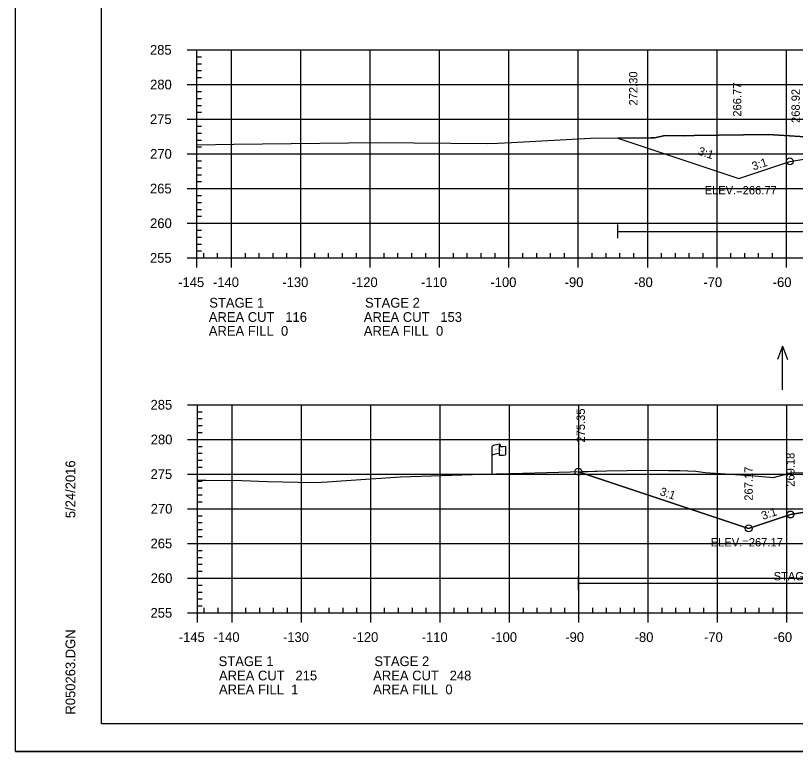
# Model space of a CAD drawing. Extents: x 1365647 to 1367999, y 387113 to 400173.
# Drawn here: x 1365723.7 to 1365836.1, y 388866.1 to 388972.2 of the extents above; entities that cross this region are included whole.
import ezdxf

# ---------------------------------------------------------------- set-up
doc = ezdxf.new("R2010")
doc.units = 0
for name, color, linetype in [('E_Existing ROW', 7, 'Continuous'), ('R_Axis', 7, 'Continuous'), ('R_Axis Annot', 7, 'Continuous'), ('R_Border', 7, 'Continuous'), ('R_Border Notes', 7, 'Continuous'), ('R_Contours', 7, 'Continuous'), ('R_Exist Surface', 7, 'Continuous'), ('R_Fin Surface', 7, 'Continuous'), ('R_Fin Surface Annot', 7, 'Continuous'), ('R_Grid', 7, 'Continuous'), ('R_No Plot', 7, 'Continuous'), ('R_Proposed Const Limits', 7, 'Continuous'), ('R_Water', 7, 'Continuous'), ('R_Water Annot', 7, 'Continuous')]:
    doc.layers.add(name, color=color, linetype=linetype)

msp = doc.modelspace()

# ---------------------------------------------------------------- linework, layer by layer
at = {"layer": 'E_Existing ROW'}
for p, q in [((1365793.55, 388910.29), (1365793.55, 388910.05)), ((1365792.38, 388906.09), (1365792.38, 388910.04)), ((1365793.38, 388910.14), (1365793.38, 388910.12)), ((1365793.38, 388910.12), (1365793.38, 388908.9)), ((1365794.31, 388910.1), (1365794.31, 388908.86))]:
    msp.add_line(p, q, dxfattribs=at)
for centre, radius, start, end in [((1365793.47, 388910.29), 0.0783, 263.0712, 93.9564), ((1365793.46, 388910.14), 0.078, 88.6458, 274.2828), ((1365793.46, 388908.9), 0.0783, 180, 273.9564)]:
    msp.add_arc(centre, radius, start, end, dxfattribs=at)
for centre, major_axis, ratio, start_param, end_param in [((1365793.97, 388910.09), (-1.58, -0.04), 0.19887, 5.030368, 6.283185), ((1365794.67, 388910.2), (-1.23, -0.13), 0.052933, 0.159456, 1.268315), ((1365793.96, 388908.77), (-1.58, -0.04), 0.19887, 5.083035, 6.194897), ((1365794.67, 388908.96), (-1.23, -0.13), 0.052933, 0.159456, 1.268315)]:
    msp.add_ellipse(centre, major_axis=major_axis, ratio=ratio, start_param=start_param, end_param=end_param, dxfattribs=at)
at = {"layer": 'R_Axis'}
for p, q in [((1365748.41, 388967.25), (1365749.81, 388967.25)), ((1365749.81, 388937.25), (1365749.81, 388967.25)), ((1365749.81, 388966.25), (1365750.51, 388966.25)), ((1365749.81, 388965.25), (1365750.51, 388965.25)), ((1365749.81, 388964.25), (1365750.51, 388964.25)), ((1365749.81, 388963.25), (1365750.51, 388963.25)), ((1365748.41, 388962.25), (1365749.81, 388962.25)), ((1365749.81, 388961.25), (1365750.51, 388961.25)), ((1365749.81, 388960.25), (1365750.51, 388960.25)), ((1365749.81, 388959.25), (1365750.51, 388959.25)), ((1365749.81, 388958.25), (1365750.51, 388958.25)), ((1365748.41, 388957.25), (1365749.81, 388957.25)), ((1365749.81, 388956.25), (1365750.51, 388956.25)), ((1365749.81, 388955.25), (1365750.51, 388955.25)), ((1365749.81, 388954.25), (1365750.51, 388954.25)), ((1365749.81, 388953.25), (1365750.51, 388953.25)), ((1365748.41, 388952.25), (1365749.81, 388952.25)), ((1365749.81, 388951.25), (1365750.51, 388951.25)), ((1365749.81, 388950.25), (1365750.51, 388950.25)), ((1365749.81, 388949.25), (1365750.51, 388949.25)), ((1365749.81, 388948.25), (1365750.51, 388948.25)), ((1365748.41, 388947.25), (1365749.81, 388947.25)), ((1365749.81, 388946.25), (1365750.51, 388946.25)), ((1365749.81, 388945.25), (1365750.51, 388945.25)), ((1365749.81, 388944.25), (1365750.51, 388944.25)), ((1365749.81, 388943.25), (1365750.51, 388943.25)), ((1365748.41, 388942.25), (1365749.81, 388942.25)), ((1365749.81, 388941.25), (1365750.51, 388941.25)), ((1365749.81, 388940.25), (1365750.51, 388940.25)), ((1365749.81, 388939.25), (1365750.51, 388939.25)), ((1365748.41, 388937.25), (1365749.81, 388937.25)), ((1365749.81, 388938.25), (1365750.51, 388938.25)), ((1365749.81, 388937.25), (1365749.81, 388937.95)), ((1365749.81, 388937.25), (1366039.81, 388937.25)), ((1365749.81, 388935.85), (1365749.81, 388937.25)), ((1365750.81, 388937.25), (1365750.81, 388937.95)), ((1365752.81, 388937.25), (1365752.81, 388937.95)), ((1365754.81, 388935.85), (1365754.81, 388937.25)), ((1365756.81, 388937.25), (1365756.81, 388937.95)), ((1365758.81, 388937.25), (1365758.81, 388937.95)), ((1365760.81, 388937.25), (1365760.81, 388937.95)), ((1365762.81, 388937.25), (1365762.81, 388937.95)), ((1365764.81, 388935.85), (1365764.81, 388937.25)), ((1365766.81, 388937.25), (1365766.81, 388937.95)), ((1365768.81, 388937.25), (1365768.81, 388937.95)), ((1365770.81, 388937.25), (1365770.81, 388937.95)), ((1365772.81, 388937.25), (1365772.81, 388937.95)), ((1365774.81, 388935.85), (1365774.81, 388937.25)), ((1365776.81, 388937.25), (1365776.81, 388937.95)), ((1365778.81, 388937.25), (1365778.81, 388937.95)), ((1365780.81, 388937.25), (1365780.81, 388937.95)), ((1365782.81, 388937.25), (1365782.81, 388937.95)), ((1365784.81, 388935.85), (1365784.81, 388937.25)), ((1365786.81, 388937.25), (1365786.81, 388937.95)), ((1365788.81, 388937.25), (1365788.81, 388937.95)), ((1365790.81, 388937.25), (1365790.81, 388937.95)), ((1365792.81, 388937.25), (1365792.81, 388937.95)), ((1365794.81, 388935.85), (1365794.81, 388937.25)), ((1365796.81, 388937.25), (1365796.81, 388937.95)), ((1365798.81, 388937.25), (1365798.81, 388937.95)), ((1365800.81, 388937.25), (1365800.81, 388937.95)), ((1365802.81, 388937.25), (1365802.81, 388937.95)), ((1365804.81, 388935.85), (1365804.81, 388937.25)), ((1365806.81, 388937.25), (1365806.81, 388937.95)), ((1365808.81, 388937.25), (1365808.81, 388937.95)), ((1365810.81, 388937.25), (1365810.81, 388937.95)), ((1365812.81, 388937.25), (1365812.81, 388937.95)), ((1365814.81, 388935.85), (1365814.81, 388937.25)), ((1365816.81, 388937.25), (1365816.81, 388937.95)), ((1365818.81, 388937.25), (1365818.81, 388937.95)), ((1365820.81, 388937.25), (1365820.81, 388937.95)), ((1365822.81, 388937.25), (1365822.81, 388937.95)), ((1365824.81, 388935.85), (1365824.81, 388937.25)), ((1365826.81, 388937.25), (1365826.81, 388937.95)), ((1365828.81, 388937.25), (1365828.81, 388937.95)), ((1365830.81, 388937.25), (1365830.81, 388937.95)), ((1365832.81, 388937.25), (1365832.81, 388937.95)), ((1365834.81, 388935.85), (1365834.81, 388937.25)), ((1365748.49, 388916.08), (1365749.89, 388916.08)), ((1365749.89, 388886.08), (1365749.89, 388916.08)), ((1365749.89, 388915.08), (1365750.59, 388915.08)), ((1365749.89, 388914.08), (1365750.59, 388914.08)), ((1365749.89, 388913.08), (1365750.59, 388913.08)), ((1365749.89, 388912.08), (1365750.59, 388912.08)), ((1365748.49, 388911.08), (1365749.89, 388911.08)), ((1365749.89, 388910.08), (1365750.59, 388910.08)), ((1365749.89, 388909.08), (1365750.59, 388909.08)), ((1365749.89, 388908.08), (1365750.59, 388908.08)), ((1365749.89, 388907.08), (1365750.59, 388907.08)), ((1365748.49, 388906.08), (1365749.89, 388906.08)), ((1365749.89, 388905.08), (1365750.59, 388905.08)), ((1365749.89, 388904.08), (1365750.59, 388904.08)), ((1365749.89, 388903.08), (1365750.59, 388903.08)), ((1365749.89, 388902.08), (1365750.59, 388902.08)), ((1365748.49, 388901.08), (1365749.89, 388901.08)), ((1365749.89, 388900.08), (1365750.59, 388900.08)), ((1365749.89, 388899.08), (1365750.59, 388899.08)), ((1365749.89, 388898.08), (1365750.59, 388898.08)), ((1365749.89, 388897.08), (1365750.59, 388897.08)), ((1365748.49, 388896.08), (1365749.89, 388896.08)), ((1365749.89, 388895.08), (1365750.59, 388895.08)), ((1365749.89, 388894.08), (1365750.59, 388894.08)), ((1365749.89, 388893.08), (1365750.59, 388893.08)), ((1365749.89, 388892.08), (1365750.59, 388892.08)), ((1365748.49, 388891.08), (1365749.89, 388891.08)), ((1365749.89, 388890.08), (1365750.59, 388890.08)), ((1365749.89, 388889.08), (1365750.59, 388889.08)), ((1365749.89, 388888.08), (1365750.59, 388888.08)), ((1365749.89, 388887.08), (1365750.59, 388887.08)), ((1365749.89, 388886.08), (1365749.89, 388886.78)), ((1365750.89, 388886.08), (1365750.89, 388886.78)), ((1365752.89, 388886.08), (1365752.89, 388886.78)), ((1365756.89, 388886.08), (1365756.89, 388886.78)), ((1365758.89, 388886.08), (1365758.89, 388886.78)), ((1365760.89, 388886.08), (1365760.89, 388886.78)), ((1365762.89, 388886.08), (1365762.89, 388886.78)), ((1365766.89, 388886.08), (1365766.89, 388886.78)), ((1365768.89, 388886.08), (1365768.89, 388886.78)), ((1365770.89, 388886.08), (1365770.89, 388886.78)), ((1365772.89, 388886.08), (1365772.89, 388886.78)), ((1365776.89, 388886.08), (1365776.89, 388886.78)), ((1365778.89, 388886.08), (1365778.89, 388886.78)), ((1365780.89, 388886.08), (1365780.89, 388886.78)), ((1365782.89, 388886.08), (1365782.89, 388886.78)), ((1365786.89, 388886.08), (1365786.89, 388886.78)), ((1365788.89, 388886.08), (1365788.89, 388886.78)), ((1365790.89, 388886.08), (1365790.89, 388886.78)), ((1365792.89, 388886.08), (1365792.89, 388886.78)), ((1365796.89, 388886.08), (1365796.89, 388886.78)), ((1365798.89, 388886.08), (1365798.89, 388886.78)), ((1365800.89, 388886.08), (1365800.89, 388886.78)), ((1365802.89, 388886.08), (1365802.89, 388886.78)), ((1365806.89, 388886.08), (1365806.89, 388886.78)), ((1365808.89, 388886.08), (1365808.89, 388886.78)), ((1365810.89, 388886.08), (1365810.89, 388886.78)), ((1365812.89, 388886.08), (1365812.89, 388886.78)), ((1365816.89, 388886.08), (1365816.89, 388886.78)), ((1365818.89, 388886.08), (1365818.89, 388886.78)), ((1365820.89, 388886.08), (1365820.89, 388886.78)), ((1365822.89, 388886.08), (1365822.89, 388886.78)), ((1365826.89, 388886.08), (1365826.89, 388886.78)), ((1365828.89, 388886.08), (1365828.89, 388886.78)), ((1365830.89, 388886.08), (1365830.89, 388886.78)), ((1365832.89, 388886.08), (1365832.89, 388886.78)), ((1365748.49, 388886.08), (1365749.89, 388886.08)), ((1365749.89, 388886.08), (1366039.89, 388886.08)), ((1365749.89, 388884.68), (1365749.89, 388886.08)), ((1365754.89, 388884.68), (1365754.89, 388886.08)), ((1365764.89, 388884.68), (1365764.89, 388886.08)), ((1365774.89, 388884.68), (1365774.89, 388886.08)), ((1365784.89, 388884.68), (1365784.89, 388886.08)), ((1365794.89, 388884.68), (1365794.89, 388886.08)), ((1365804.89, 388884.68), (1365804.89, 388886.08)), ((1365814.89, 388884.68), (1365814.89, 388886.08)), ((1365824.89, 388884.68), (1365824.89, 388886.08)), ((1365834.89, 388884.68), (1365834.89, 388886.08))]:
    msp.add_line(p, q, dxfattribs=at)
at = {"layer": 'R_Border'}
for p, q in [((1365736.09, 388870.08), (1365736.09, 389075.54)), ((1365736.09, 388870.08), (1365736.09, 388870.08)), ((1366052.27, 388870.08), (1365736.09, 388870.08))]:
    msp.add_line(p, q, dxfattribs=at)
at = {"layer": 'R_Contours'}
for points in [[(1365852.9, 388954.47), (1365852.56, 388954.44), (1365851.87, 388954.47), (1365849.37, 388954.54), (1365846.37, 388954.44), (1365844.58, 388954.32), (1365839.8, 388954.58), (1365832.2, 388955.07), (1365821.52, 388954.91), (1365820.18, 388954.83), (1365817.33, 388954.91), (1365815.78, 388954.56), (1365815.29, 388954.55), (1365810.51, 388954.54)], [(1365810.51, 388954.54), (1365827.97, 388948.72), (1365827.97, 388948.72), (1365835.3, 388951.17), (1365848.17, 388953.31), (1365848.18, 388953.31), (1365848.18, 388953.31), (1365855.24, 388954.49)], [(1365848.26, 388902.41), (1365835.38, 388900.26), (1365829.36, 388898.25), (1365804.83, 388906.43), (1365808.89, 388906.54), (1365814.81, 388906.65), (1365817.8, 388906.61), (1365819.43, 388906.59), (1365821.77, 388906.49), (1365823.12, 388906.3), (1365829.66, 388905.86), (1365832.93, 388905.61), (1365833.43, 388905.74), (1365835.61, 388906.25), (1365837.8, 388906.31)]]:
    msp.add_lwpolyline(points, dxfattribs=at)
at = {"layer": 'R_Exist Surface'}
for points in [[(1365749.81, 388953.56), (1365755.15, 388953.63), (1365775.82, 388953.89), (1365791.71, 388953.77), (1365793.22, 388953.81), (1365795.17, 388953.9), (1365806.55, 388954.53), (1365815.29, 388954.55), (1365815.78, 388954.56), (1365817.33, 388954.91), (1365820.18, 388954.83), (1365821.52, 388954.91), (1365832.2, 388955.07), (1365839.8, 388954.58)], [(1365749.89, 388905.2), (1365751.13, 388905.22), (1365756.3, 388905.16), (1365759.99, 388905), (1365764.44, 388904.92), (1365766.85, 388904.87), (1365768.66, 388904.98), (1365770.61, 388905.09), (1365779.19, 388905.71), (1365791, 388906.06), (1365796.82, 388906.2), (1365808.89, 388906.54), (1365814.81, 388906.65), (1365817.8, 388906.61), (1365819.43, 388906.59), (1365821.77, 388906.49), (1365823.12, 388906.3), (1365829.66, 388905.86), (1365832.93, 388905.61), (1365833.43, 388905.74), (1365835.61, 388906.25), (1365837.8, 388906.31)]]:
    msp.add_lwpolyline(points, dxfattribs=at)
at = {"layer": 'R_Fin Surface'}
for points in [[(1365810.51, 388954.54), (1365827.97, 388948.72), (1365827.97, 388948.72), (1365835.3, 388951.17), (1365848.17, 388953.31), (1365848.18, 388953.31), (1365848.18, 388953.31), (1365857.3, 388954.83), (1365863.3, 388955.07), (1365865.3, 388955.11), (1365865.31, 388955.11), (1365894.8, 388955.7), (1365894.81, 388955.7), (1365924.3, 388955.11), (1365926.3, 388955.07), (1365932.3, 388954.83), (1365932.3, 388954.83), (1365941.43, 388953.31), (1365941.43, 388953.31), (1365954.3, 388951.17), (1365954.3, 388951.17), (1365969.97, 388956.39)], [(1365804.83, 388906.43), (1365829.36, 388898.25), (1365835.38, 388900.26), (1365848.26, 388902.41), (1365857.38, 388903.93), (1365863.38, 388904.17), (1365865.38, 388904.21), (1365894.88, 388904.8), (1365924.38, 388904.21), (1365926.38, 388904.17), (1365932.38, 388903.93), (1365941.51, 388902.41), (1365954.38, 388900.26), (1365982.22, 388909.54)]]:
    msp.add_lwpolyline(points, dxfattribs=at)
at = {"layer": 'R_Grid'}
for p, q in [((1365749.81, 388967.25), (1366039.81, 388967.25)), ((1365749.81, 388937.25), (1365749.81, 388967.25)), ((1365754.81, 388937.25), (1365754.81, 388967.25)), ((1365764.81, 388937.25), (1365764.81, 388967.25)), ((1365774.81, 388937.25), (1365774.81, 388967.25)), ((1365784.81, 388937.25), (1365784.81, 388967.25)), ((1365794.81, 388937.25), (1365794.81, 388967.25)), ((1365804.81, 388937.25), (1365804.81, 388967.25)), ((1365814.81, 388937.25), (1365814.81, 388967.25)), ((1365824.81, 388937.25), (1365824.81, 388967.25)), ((1365834.81, 388937.25), (1365834.81, 388967.25)), ((1365749.81, 388962.25), (1366039.81, 388962.25)), ((1365749.81, 388957.25), (1366039.81, 388957.25)), ((1365749.81, 388952.25), (1366039.81, 388952.25)), ((1365749.81, 388947.25), (1366039.81, 388947.25)), ((1365749.81, 388942.25), (1366039.81, 388942.25)), ((1365749.81, 388937.25), (1366039.81, 388937.25)), ((1365749.89, 388916.08), (1366039.89, 388916.08)), ((1365749.89, 388886.08), (1365749.89, 388916.08)), ((1365754.89, 388886.08), (1365754.89, 388916.08)), ((1365764.89, 388886.08), (1365764.89, 388916.08)), ((1365774.89, 388886.08), (1365774.89, 388916.08)), ((1365784.89, 388886.08), (1365784.89, 388916.08)), ((1365794.89, 388886.08), (1365794.89, 388916.08)), ((1365804.89, 388886.08), (1365804.89, 388916.08)), ((1365814.89, 388886.08), (1365814.89, 388916.08)), ((1365824.89, 388886.08), (1365824.89, 388916.08)), ((1365834.89, 388886.08), (1365834.89, 388916.08)), ((1365749.89, 388911.08), (1366039.89, 388911.08)), ((1365749.89, 388906.08), (1366039.89, 388906.08)), ((1365749.89, 388901.08), (1366039.89, 388901.08)), ((1365749.89, 388896.08), (1366039.89, 388896.08)), ((1365749.89, 388891.08), (1366039.89, 388891.08)), ((1365749.89, 388886.08), (1366039.89, 388886.08))]:
    msp.add_line(p, q, dxfattribs=at)
at = {"layer": 'R_No Plot'}
msp.add_line((1365723.69, 388866.1), (1366057.03, 388866.1), dxfattribs=at)
msp.add_lwpolyline([(1365723.69, 389079.44), (1366057.03, 389079.44), (1366057.03, 388866.1), (1365723.69, 388866.1)], close=True, dxfattribs=at)
for centre in [(1365835.3, 388951.17), (1365804.83, 388906.43), (1365804.83, 388906.43), (1365835.38, 388900.26), (1365835.38, 388900.26), (1365835.38, 388900.26), (1365835.38, 388900.26), (1365835.38, 388900.26), (1365829.36, 388898.25), (1365829.36, 388898.25)]:
    msp.add_circle(centre, 0.5, dxfattribs=at)
at = {"layer": 'R_Proposed Const Limits'}
msp.add_lwpolyline([(1365829.36, 388898.25), (1365804.83, 388906.43)], dxfattribs=at)
at = {"layer": 'R_Water'}
for p, q in [((1365810.51, 388940.08), (1365810.51, 388942.08)), ((1365810.51, 388941.08), (1365883.08, 388941.08)), ((1365804.83, 388889.37), (1365804.83, 388891.37)), ((1365804.83, 388890.37), (1365883.15, 388890.37))]:
    msp.add_line(p, q, dxfattribs=at)
at = {"layer": 'R_Water Annot'}
for p, q in [((1365834.25, 388924.54), (1365833.55, 388922.61)), ((1365834.25, 388918.25), (1365834.25, 388924.54)), ((1365834.25, 388924.54), (1365834.95, 388922.61))]:
    msp.add_line(p, q, dxfattribs=at)

# ---------------------------------------------------------------- texts
at = {"layer": 'E_Existing ROW'}
for s, height, rotation, p in [('R ', 0.2, 9.9884, (1365792.9, 388909.54)), (' O', 0.2, 9.9884, (1365793.05, 388909.59)), ('W', 0.2, 351.1788, (1365793.38, 388909.42)), ('DWB 11-9-07', 0.001, 90, (1365793.55, 388910.05)), ('DWB 11-9-07', 0.001, 5.0717, (1365794.3, 388908.86)), ('DWB 11-9-07', 0.001, 90, (1365792.38, 388906.09))]:
    msp.add_text(s, height=height, rotation=rotation, dxfattribs=at).set_placement(p)
at = {"layer": 'R_Axis Annot'}
for s, p in [('285', (1365743.06, 388966.55)), ('280', (1365743.08, 388961.55)), ('275', (1365743.06, 388956.55)), ('270', (1365743.08, 388951.55)), ('265', (1365743.06, 388946.55)), ('260', (1365743.08, 388941.55)), ('255', (1365743.06, 388936.55)), ('-145', (1365747.13, 388933.05)), ('-140', (1365752.14, 388933.05)), ('-130', (1365762.14, 388933.05)), ('-120', (1365772.14, 388933.05)), ('-110', (1365782.14, 388933.05)), ('-100', (1365792.14, 388933.05)), ('-90', (1365802.84, 388933.05)), ('-80', (1365812.84, 388933.05)), ('-70', (1365822.84, 388933.05)), ('-60', (1365832.84, 388933.05)), ('STAGE 1', (1365751.61, 388930.09)), ('STAGE 2', (1365774.06, 388930.09)), ('AREA CUT   116', (1365751.54, 388928.03)), ('AREA CUT   153', (1365773.89, 388928.03)), ('AREA FILL  0', (1365751.54, 388926.03)), ('AREA FILL  0', (1365773.89, 388926.03)), ('285', (1365743.14, 388915.38)), ('280', (1365743.17, 388910.38)), ('275', (1365743.14, 388905.38)), ('270', (1365743.17, 388900.38)), ('265', (1365743.14, 388895.38)), ('260', (1365743.17, 388890.38)), ('255', (1365743.14, 388885.38)), ('-145', (1365747.21, 388881.88)), ('-140', (1365752.23, 388881.88)), ('-130', (1365762.23, 388881.88)), ('-120', (1365772.23, 388881.88)), ('-110', (1365782.23, 388881.88)), ('-100', (1365792.23, 388881.88)), ('-90', (1365802.93, 388881.88)), ('-80', (1365812.93, 388881.88)), ('-70', (1365822.93, 388881.88)), ('-60', (1365832.93, 388881.88)), ('STAGE 1', (1365752.96, 388878.4)), ('STAGE 2', (1365775.41, 388878.4)), ('AREA CUT   215', (1365753.01, 388876.34)), ('AREA CUT   248', (1365775.24, 388876.34)), ('AREA FILL  1', (1365753.01, 388874.34)), ('AREA FILL  0', (1365775.24, 388874.34))]:
    msp.add_text(s, height=1.4, dxfattribs=at).set_placement(p)
at = {"layer": 'R_Border'}
for s, p in [('5/24/2016', (1365732.29, 388899.73)), ('R050263.DGN', (1365732.29, 388871.41))]:
    msp.add_text(s, height=1.4, rotation=90, dxfattribs=at).set_placement(p)
at = {"layer": 'R_Border Notes'}
for s, p in [('ELEV.=266.77', (1365823.02, 388946.41)), ('ELEV.=267.17', (1365823.9, 388895.65))]:
    msp.add_text(s, height=1.2, dxfattribs=at).set_placement(p)
at = {"layer": 'R_Fin Surface Annot'}
for s, rotation, p in [('272.30', 90, (1365813.33, 388959.23)), ('266.77', 90, (1365828.31, 388957.62)), ('268.92', 90, (1365836.74, 388956.71)), ('3:1', 341.5651, (1365821.97, 388952.18)), ('3:1', 18.4349, (1365830.06, 388949.86)), ('275.35', 90, (1365805.76, 388910.63)), ('269.18', 90, (1365835.98, 388904.26)), ('267.17', 90, (1365829.96, 388902.25)), ('3:1', 341.5651, (1365816.47, 388903.08)), ('3:1', 18.4349, (1365831.43, 388899.47))]:
    msp.add_text(s, height=1.2, rotation=rotation, dxfattribs=at).set_placement(p)
at = {"layer": 'R_Water'}
msp.add_text('STAGE 2 CONSTRUCTION', height=1.2, dxfattribs=at).set_placement((1365832.97, 388890.76))

doc.saveas('drawing.dxf')
